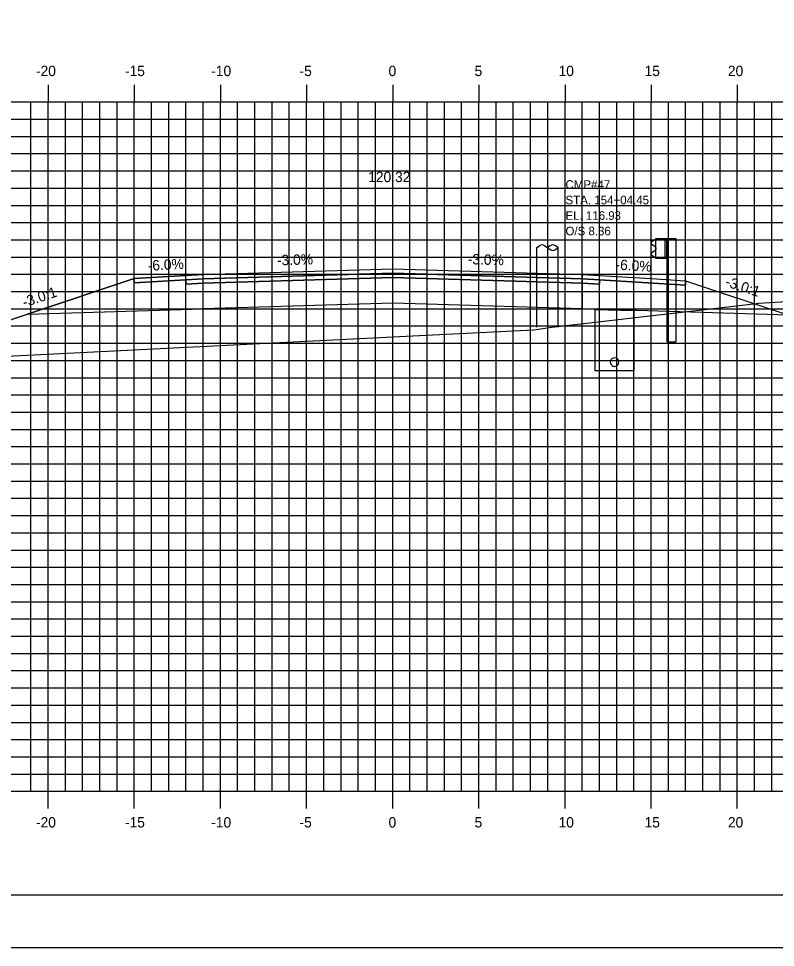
# Model space of a CAD drawing. Extents: x 850598 to 870284, y 366541 to 366651.
# Drawn here: x 852181.5 to 852225.4, y 366541.2 to 366595.1 of the extents above; entities that cross this region are included whole.
import ezdxf

# ---------------------------------------------------------------- set-up
doc = ezdxf.new("R2010")
doc.units = 0
for name, color, linetype in [('ANNOTATION', 7, 'Continuous'), ('BORDER', 7, 'Continuous'), ('D_Drainage_Underdrain', 7, 'Continuous'), ('D_Drainage_Underdrain_06in', 7, 'Continuous'), ('D_Guardrail_Beam_Rt', 7, 'Continuous'), ('D_Roadway_Centerline', 7, 'Continuous'), ('D_Roadway_Centerline_Text', 7, 'Continuous'), ('D_Roadway_Edge_Shoulder', 7, 'Continuous'), ('D_Roadway_Edge_TW', 7, 'Continuous'), ('D_Roadway_Pavement', 7, 'Continuous'), ('D_Roadway_SlopeLines', 7, 'Continuous'), ('D_Roadway_SubGrade', 7, 'Continuous'), ('D_Text_Monospaced', 7, 'Continuous'), ('H_V ANNOTATION', 7, 'Continuous'), ('MAJOR', 7, 'Continuous'), ('MINOR', 7, 'Continuous'), ('PLOT BOUNDARY', 7, 'Continuous'), ('S_Roadway_Centerline', 7, 'Continuous'), ('S_Utilities_Pole_Joint', 7, 'Continuous')]:
    doc.layers.add(name, color=color, linetype=linetype)

msp = doc.modelspace()

# ---------------------------------------------------------------- linework, layer by layer
at = {"layer": 'BORDER'}
msp.add_line((852158.193, 366544.225), (852318.193, 366544.225), dxfattribs=at)
at = {"layer": 'D_Drainage_Underdrain'}
msp.add_lwpolyline([(852217.193, 366578.129), (852217.193, 366574.629), (852214.943, 366574.629), (852214.943, 366578.174)], close=True, dxfattribs=at)
at = {"layer": 'D_Drainage_Underdrain_06in'}
msp.add_lwpolyline([(852216.068, 366575.379), (852215.99, 366575.367), (852215.921, 366575.331), (852215.865, 366575.276), (852215.83, 366575.206), (852215.818, 366575.129), (852215.83, 366575.052), (852215.865, 366574.982), (852215.921, 366574.927), (852215.99, 366574.891), (852216.068, 366574.879), (852216.145, 366574.891), (852216.215, 366574.927), (852216.27, 366574.982), (852216.305, 366575.052), (852216.318, 366575.129), (852216.305, 366575.206), (852216.27, 366575.276), (852216.215, 366575.331), (852216.145, 366575.367)], close=True, dxfattribs=at)
at = {"layer": 'D_Guardrail_Beam_Rt'}
for p, q in [((852218.374, 366582.211), (852218.23, 366582.111)), ((852218.23, 366581.968), (852218.425, 366581.831)), ((852218.464, 366582.23), (852218.39, 366582.218)), ((852218.464, 366582.305), (852219.151, 366582.305)), ((852218.464, 366581.138), (852218.464, 366582.305)), ((852218.984, 366582.305), (852218.984, 366581.138)), ((852219.089, 366582.305), (852219.089, 366581.138)), ((852219.151, 366582.305), (852219.622, 366582.305)), ((852219.151, 366582.305), (852219.151, 366581.138)), ((852219.622, 366582.305), (852219.622, 366576.305)), ((852218.425, 366581.612), (852218.23, 366581.475)), ((852218.23, 366581.332), (852218.374, 366581.232)), ((852218.459, 366581.767), (852218.459, 366581.676)), ((852218.39, 366581.226), (852218.464, 366581.213)), ((852219.151, 366581.138), (852218.464, 366581.138)), ((852219.13, 366576.305), (852219.13, 366581.138)), ((852219.13, 366576.305), (852219.622, 366576.305))]:
    msp.add_line(p, q, dxfattribs=at)
for centre, major_axis, start_param, end_param in [((852218.28, 366582.039), (-0.0877, 0), 5.323254, 7.243116), ((852218.397, 366582.177), (-0.0417, 0), 4.886922, 5.323254), ((852218.28, 366581.404), (-0.0877, 0), 5.323254, 7.243116), ((852218.38, 366581.767), (0.0789, 0), 0, 0.959931), ((852218.38, 366581.676), (0.0789, 0), 5.323254, 6.283185), ((852218.397, 366581.266), (-0.0417, 0), 0.959931, 1.396263)]:
    msp.add_ellipse(centre, major_axis=major_axis, ratio=0.995501, start_param=start_param, end_param=end_param, dxfattribs=at)
at = {"layer": 'D_Roadway_Centerline'}
msp.add_lwpolyline([(852173.606, 366575.109), (852178.193, 366576.638), (852181.995, 366577.906), (852188.193, 366579.972), (852192.193, 366580.212), (852203.193, 366580.542), (852214.193, 366580.212), (852218.193, 366579.972), (852220.193, 366579.852), (852226.193, 366577.852), (852257.582, 366568.225), (852267.286, 366565.25), (852277.148, 366562.225), (852281.148, 366562.225)], dxfattribs=at)
at = {"layer": 'D_Roadway_Edge_Shoulder'}
for points in [[(852192.193, 366580.212), (852188.193, 366579.972), (852188.193, 366579.722), (852191.193, 366579.902), (852192.193, 366579.962)], [(852214.193, 366580.212), (852218.193, 366579.972), (852218.193, 366579.972), (852220.193, 366579.852), (852220.193, 366579.602), (852215.193, 366579.902), (852214.193, 366579.962)]]:
    msp.add_lwpolyline(points, close=True, dxfattribs=at)
at = {"layer": 'D_Roadway_Edge_TW'}
msp.add_lwpolyline([(852192.193, 366579.962), (852192.193, 366580.212), (852203.193, 366580.542), (852214.193, 366580.212), (852214.193, 366579.962), (852203.193, 366580.292)], close=True, dxfattribs=at)
at = {"layer": 'D_Roadway_Pavement'}
for points in [[(852192.193, 366579.712), (852192.193, 366579.962), (852203.193, 366580.292), (852214.193, 366579.962), (852214.193, 366579.712), (852203.193, 366580.042)], [(852192.193, 366579.962), (852191.193, 366579.902), (852191.193, 366579.652), (852192.193, 366579.712)], [(852214.193, 366579.962), (852215.193, 366579.902), (852215.193, 366579.652), (852214.193, 366579.712)]]:
    msp.add_lwpolyline(points, close=True, dxfattribs=at)
at = {"layer": 'D_Roadway_SlopeLines'}
msp.add_lwpolyline([(852192.193, 366580.212), (852188.193, 366579.972), (852178.193, 366576.638)], dxfattribs=at)
at = {"layer": 'D_Roadway_SubGrade'}
for points in [[(852192.193, 366579.712), (852191.193, 366579.652), (852191.193, 366579.902), (852188.193, 366579.722), (852188.193, 366579.972), (852181.995, 366577.906), (852192.193, 366578.212)], [(852192.193, 366578.212), (852192.193, 366579.712), (852203.193, 366580.042), (852214.193, 366579.712), (852214.193, 366578.212), (852203.193, 366578.542)], [(852214.193, 366579.712), (852215.193, 366579.652), (852215.193, 366579.902), (852220.193, 366579.602), (852220.193, 366579.852), (852226.193, 366577.852), (852214.193, 366578.212)]]:
    msp.add_lwpolyline(points, close=True, dxfattribs=at)
at = {"layer": 'MAJOR'}
for p, q in [((852183.193, 366591.227), (852183.193, 366590.225)), ((852183.193, 366591.227), (852183.193, 366590.225)), ((852188.193, 366591.227), (852188.193, 366590.225)), ((852188.193, 366591.227), (852188.193, 366590.225)), ((852193.193, 366591.227), (852193.193, 366590.225)), ((852193.193, 366591.227), (852193.193, 366590.225)), ((852198.193, 366591.227), (852198.193, 366590.225)), ((852198.193, 366591.227), (852198.193, 366590.225)), ((852203.193, 366591.227), (852203.193, 366590.225)), ((852203.193, 366591.227), (852203.193, 366590.225)), ((852208.193, 366591.227), (852208.193, 366590.225)), ((852208.193, 366591.227), (852208.193, 366590.225)), ((852213.193, 366591.227), (852213.193, 366590.225)), ((852213.193, 366591.227), (852213.193, 366590.225)), ((852218.193, 366591.227), (852218.193, 366590.225)), ((852218.193, 366591.227), (852218.193, 366590.225)), ((852223.193, 366591.227), (852223.193, 366590.225)), ((852223.193, 366591.227), (852223.193, 366590.225)), ((852163.193, 366590.225), (852303.193, 366590.225)), ((852163.193, 366590.225), (852303.193, 366590.225)), ((852163.193, 366590.225), (852303.193, 366590.225)), ((852163.193, 366590.225), (852303.193, 366590.225)), ((852183.193, 366550.225), (852183.193, 366590.225)), ((852183.193, 366550.225), (852183.193, 366590.225)), ((852188.193, 366550.225), (852188.193, 366590.225)), ((852188.193, 366550.225), (852188.193, 366590.225)), ((852193.193, 366550.225), (852193.193, 366590.225)), ((852193.193, 366550.225), (852193.193, 366590.225)), ((852198.193, 366550.225), (852198.193, 366590.225)), ((852198.193, 366550.225), (852198.193, 366590.225)), ((852203.193, 366550.225), (852203.193, 366590.225)), ((852203.193, 366550.225), (852203.193, 366590.225)), ((852208.193, 366550.225), (852208.193, 366590.225)), ((852208.193, 366550.225), (852208.193, 366590.225)), ((852213.193, 366550.225), (852213.193, 366590.225)), ((852213.193, 366550.225), (852213.193, 366590.225)), ((852218.193, 366550.225), (852218.193, 366590.225)), ((852218.193, 366550.225), (852218.193, 366590.225)), ((852223.193, 366550.225), (852223.193, 366590.225)), ((852223.193, 366550.225), (852223.193, 366590.225)), ((852163.193, 366585.225), (852303.193, 366585.225)), ((852163.193, 366585.225), (852303.193, 366585.225)), ((852163.193, 366580.225), (852303.193, 366580.225)), ((852163.193, 366580.225), (852303.193, 366580.225)), ((852163.193, 366575.225), (852303.193, 366575.225)), ((852163.193, 366575.225), (852303.193, 366575.225)), ((852163.193, 366570.225), (852303.193, 366570.225)), ((852163.193, 366570.225), (852303.193, 366570.225)), ((852163.193, 366565.225), (852303.193, 366565.225)), ((852163.193, 366565.225), (852303.193, 366565.225)), ((852163.193, 366560.225), (852303.193, 366560.225)), ((852163.193, 366560.225), (852303.193, 366560.225)), ((852163.193, 366555.225), (852303.193, 366555.225)), ((852163.193, 366555.225), (852303.193, 366555.225)), ((852163.193, 366550.225), (852303.193, 366550.225)), ((852163.193, 366550.225), (852303.193, 366550.225)), ((852163.193, 366550.225), (852303.193, 366550.225)), ((852163.193, 366550.225), (852303.193, 366550.225)), ((852183.193, 366549.223), (852183.193, 366550.225)), ((852183.193, 366549.223), (852183.193, 366550.225)), ((852188.193, 366549.223), (852188.193, 366550.225)), ((852188.193, 366549.223), (852188.193, 366550.225)), ((852193.193, 366549.223), (852193.193, 366550.225)), ((852193.193, 366549.223), (852193.193, 366550.225)), ((852198.193, 366549.223), (852198.193, 366550.225)), ((852198.193, 366549.223), (852198.193, 366550.225)), ((852203.193, 366549.223), (852203.193, 366550.225)), ((852203.193, 366549.223), (852203.193, 366550.225)), ((852208.193, 366549.223), (852208.193, 366550.225)), ((852208.193, 366549.223), (852208.193, 366550.225)), ((852213.193, 366549.223), (852213.193, 366550.225)), ((852213.193, 366549.223), (852213.193, 366550.225)), ((852218.193, 366549.223), (852218.193, 366550.225)), ((852218.193, 366549.223), (852218.193, 366550.225)), ((852223.193, 366549.223), (852223.193, 366550.225)), ((852223.193, 366549.223), (852223.193, 366550.225))]:
    msp.add_line(p, q, dxfattribs=at)
at = {"layer": 'MINOR'}
for p, q in [((852182.193, 366550.225), (852182.193, 366590.225)), ((852182.193, 366550.225), (852182.193, 366590.225)), ((852184.193, 366550.225), (852184.193, 366590.225)), ((852184.193, 366550.225), (852184.193, 366590.225)), ((852185.193, 366550.225), (852185.193, 366590.225)), ((852185.193, 366550.225), (852185.193, 366590.225)), ((852186.193, 366550.225), (852186.193, 366590.225)), ((852186.193, 366550.225), (852186.193, 366590.225)), ((852187.193, 366550.225), (852187.193, 366590.225)), ((852187.193, 366550.225), (852187.193, 366590.225)), ((852189.193, 366550.225), (852189.193, 366590.225)), ((852189.193, 366550.225), (852189.193, 366590.225)), ((852190.193, 366550.225), (852190.193, 366590.225)), ((852190.193, 366550.225), (852190.193, 366590.225)), ((852191.193, 366550.225), (852191.193, 366590.225)), ((852191.193, 366550.225), (852191.193, 366590.225)), ((852192.193, 366550.225), (852192.193, 366590.225)), ((852192.193, 366550.225), (852192.193, 366590.225)), ((852194.193, 366550.225), (852194.193, 366590.225)), ((852194.193, 366550.225), (852194.193, 366590.225)), ((852195.193, 366550.225), (852195.193, 366590.225)), ((852195.193, 366550.225), (852195.193, 366590.225)), ((852196.193, 366550.225), (852196.193, 366590.225)), ((852196.193, 366550.225), (852196.193, 366590.225)), ((852197.193, 366550.225), (852197.193, 366590.225)), ((852197.193, 366550.225), (852197.193, 366590.225)), ((852199.193, 366550.225), (852199.193, 366590.225)), ((852199.193, 366550.225), (852199.193, 366590.225)), ((852200.193, 366550.225), (852200.193, 366590.225)), ((852200.193, 366550.225), (852200.193, 366590.225)), ((852201.193, 366550.225), (852201.193, 366590.225)), ((852201.193, 366550.225), (852201.193, 366590.225)), ((852202.193, 366550.225), (852202.193, 366590.225)), ((852202.193, 366550.225), (852202.193, 366590.225)), ((852204.193, 366550.225), (852204.193, 366590.225)), ((852204.193, 366550.225), (852204.193, 366590.225)), ((852205.193, 366550.225), (852205.193, 366590.225)), ((852205.193, 366550.225), (852205.193, 366590.225)), ((852206.193, 366550.225), (852206.193, 366590.225)), ((852206.193, 366550.225), (852206.193, 366590.225)), ((852207.193, 366550.225), (852207.193, 366590.225)), ((852207.193, 366550.225), (852207.193, 366590.225)), ((852209.193, 366550.225), (852209.193, 366590.225)), ((852209.193, 366550.225), (852209.193, 366590.225)), ((852210.193, 366550.225), (852210.193, 366590.225)), ((852210.193, 366550.225), (852210.193, 366590.225)), ((852211.193, 366550.225), (852211.193, 366590.225)), ((852211.193, 366550.225), (852211.193, 366590.225)), ((852212.193, 366550.225), (852212.193, 366590.225)), ((852212.193, 366550.225), (852212.193, 366590.225)), ((852214.193, 366550.225), (852214.193, 366590.225)), ((852214.193, 366550.225), (852214.193, 366590.225)), ((852215.193, 366550.225), (852215.193, 366590.225)), ((852215.193, 366550.225), (852215.193, 366590.225)), ((852216.193, 366550.225), (852216.193, 366590.225)), ((852216.193, 366550.225), (852216.193, 366590.225)), ((852217.193, 366550.225), (852217.193, 366590.225)), ((852217.193, 366550.225), (852217.193, 366590.225)), ((852219.193, 366550.225), (852219.193, 366590.225)), ((852219.193, 366550.225), (852219.193, 366590.225)), ((852220.193, 366550.225), (852220.193, 366590.225)), ((852220.193, 366550.225), (852220.193, 366590.225)), ((852221.193, 366550.225), (852221.193, 366590.225)), ((852221.193, 366550.225), (852221.193, 366590.225)), ((852222.193, 366550.225), (852222.193, 366590.225)), ((852222.193, 366550.225), (852222.193, 366590.225)), ((852224.193, 366550.225), (852224.193, 366590.225)), ((852224.193, 366550.225), (852224.193, 366590.225)), ((852225.193, 366550.225), (852225.193, 366590.225)), ((852225.193, 366550.225), (852225.193, 366590.225)), ((852163.193, 366589.225), (852303.193, 366589.225)), ((852163.193, 366589.225), (852303.193, 366589.225)), ((852163.193, 366588.225), (852303.193, 366588.225)), ((852163.193, 366588.225), (852303.193, 366588.225)), ((852163.193, 366587.225), (852303.193, 366587.225)), ((852163.193, 366587.225), (852303.193, 366587.225)), ((852163.193, 366586.225), (852303.193, 366586.225)), ((852163.193, 366586.225), (852303.193, 366586.225)), ((852163.193, 366584.225), (852303.193, 366584.225)), ((852163.193, 366584.225), (852303.193, 366584.225)), ((852163.193, 366583.225), (852303.193, 366583.225)), ((852163.193, 366583.225), (852303.193, 366583.225)), ((852163.193, 366582.225), (852303.193, 366582.225)), ((852163.193, 366582.225), (852303.193, 366582.225)), ((852163.193, 366581.225), (852303.193, 366581.225)), ((852163.193, 366581.225), (852303.193, 366581.225)), ((852163.193, 366579.225), (852303.193, 366579.225)), ((852163.193, 366579.225), (852303.193, 366579.225)), ((852163.193, 366578.225), (852303.193, 366578.225)), ((852163.193, 366578.225), (852303.193, 366578.225)), ((852163.193, 366577.225), (852303.193, 366577.225)), ((852163.193, 366577.225), (852303.193, 366577.225)), ((852163.193, 366576.225), (852303.193, 366576.225)), ((852163.193, 366576.225), (852303.193, 366576.225)), ((852163.193, 366574.225), (852303.193, 366574.225)), ((852163.193, 366574.225), (852303.193, 366574.225)), ((852163.193, 366573.225), (852303.193, 366573.225)), ((852163.193, 366573.225), (852303.193, 366573.225)), ((852163.193, 366572.225), (852303.193, 366572.225)), ((852163.193, 366572.225), (852303.193, 366572.225)), ((852163.193, 366571.225), (852303.193, 366571.225)), ((852163.193, 366571.225), (852303.193, 366571.225)), ((852163.193, 366569.225), (852303.193, 366569.225)), ((852163.193, 366569.225), (852303.193, 366569.225)), ((852163.193, 366568.225), (852303.193, 366568.225)), ((852163.193, 366568.225), (852303.193, 366568.225)), ((852163.193, 366567.225), (852303.193, 366567.225)), ((852163.193, 366567.225), (852303.193, 366567.225)), ((852163.193, 366566.225), (852303.193, 366566.225)), ((852163.193, 366566.225), (852303.193, 366566.225)), ((852163.193, 366564.225), (852303.193, 366564.225)), ((852163.193, 366564.225), (852303.193, 366564.225)), ((852163.193, 366563.225), (852303.193, 366563.225)), ((852163.193, 366563.225), (852303.193, 366563.225)), ((852163.193, 366562.225), (852303.193, 366562.225)), ((852163.193, 366562.225), (852303.193, 366562.225)), ((852163.193, 366561.225), (852303.193, 366561.225)), ((852163.193, 366561.225), (852303.193, 366561.225)), ((852163.193, 366559.225), (852303.193, 366559.225)), ((852163.193, 366559.225), (852303.193, 366559.225)), ((852163.193, 366558.225), (852303.193, 366558.225)), ((852163.193, 366558.225), (852303.193, 366558.225)), ((852163.193, 366557.225), (852303.193, 366557.225)), ((852163.193, 366557.225), (852303.193, 366557.225)), ((852163.193, 366556.225), (852303.193, 366556.225)), ((852163.193, 366556.225), (852303.193, 366556.225)), ((852163.193, 366554.225), (852303.193, 366554.225)), ((852163.193, 366554.225), (852303.193, 366554.225)), ((852163.193, 366553.225), (852303.193, 366553.225)), ((852163.193, 366553.225), (852303.193, 366553.225)), ((852163.193, 366552.225), (852303.193, 366552.225)), ((852163.193, 366552.225), (852303.193, 366552.225)), ((852163.193, 366551.225), (852303.193, 366551.225)), ((852163.193, 366551.225), (852303.193, 366551.225))]:
    msp.add_line(p, q, dxfattribs=at)
at = {"layer": 'PLOT BOUNDARY'}
msp.add_lwpolyline([(852150.1, 366541.166), (852320.1, 366541.166), (852320.1, 366651.166), (852150.1, 366651.166)], close=True, dxfattribs=at)
at = {"layer": 'S_Roadway_Centerline'}
msp.add_lwpolyline([(852163.193, 366574.891), (852168.457, 366574.85), (852207.072, 366576.794), (852211.39, 366576.996), (852212.425, 366577.147), (852220.312, 366578.075), (852223.646, 366578.45), (852224.442, 366578.549), (852227.358, 366578.718), (852239.211, 366579.367), (852244.661, 366579.241), (852254.988, 366579.311), (852255.834, 366578.981), (852258.005, 366578.133), (852259.316, 366577.624), (852263.657, 366574.099), (852270.8, 366568.243), (852272.882, 366566.622), (852278.895, 366563.41), (852292.834, 366556.081), (852298.398, 366555.946), (852303.193, 366555.693)], dxfattribs=at)
at = {"layer": 'S_Utilities_Pole_Joint'}
for p, q in [((852211.554, 366581.771), (852211.71, 366581.881)), ((852212.022, 366581.881), (852212.178, 366581.771)), ((852212.335, 366581.881), (852212.178, 366581.771)), ((852212.804, 366581.771), (852212.647, 366581.881)), ((852211.554, 366577.152), (852211.55, 366581.771)), ((852212.178, 366581.771), (852212.335, 366581.66)), ((852212.647, 366581.66), (852212.804, 366581.771)), ((852212.804, 366577.152), (852212.8, 366581.771))]:
    msp.add_line(p, q, dxfattribs=at)
for centre, start, end in [((852211.866, 366581.661), 90, 125.2644), ((852211.866, 366581.661), 54.7356, 90), ((852212.491, 366581.661), 90, 125.2644), ((852212.491, 366581.661), 54.7356, 90), ((852212.491, 366581.882), 234.7356, 270), ((852212.491, 366581.882), 270, 305.2644)]:
    msp.add_arc(centre, 0.271, start, end, dxfattribs=at)

# ---------------------------------------------------------------- texts
at = {"layer": 'ANNOTATION'}
for s, rotation, p in [('-3.0%', 1.7184, (852196.481, 366580.741)), ('-3.0%', 358.2816, (852207.541, 366580.812)), ('-6.0%', 3.4336, (852188.99, 366580.421)), ('-6.0%', 356.5664, (852216.11, 366580.498)), ('-3.0:1', 341.5651, (852222.447, 366579.554)), ('-3.0:1', 18.4348, (852181.814, 366578.299))]:
    msp.add_text(s, height=0.6, rotation=rotation, dxfattribs=at).set_placement(p)
at = {"layer": 'D_Roadway_Centerline'}
for s, p in [('C', (852203.187, 366580.542)), ('C', (852203.187, 366580.542)), ('L', (852203.193, 366580.534)), ('L', (852203.193, 366580.534))]:
    msp.add_text(s, height=0.0146, dxfattribs=at).set_placement(p)
at = {"layer": 'D_Roadway_Centerline_Text'}
msp.add_text('120.32', height=0.6, dxfattribs=at).set_placement((852201.767, 366585.574))
at = {"layer": 'D_Text_Monospaced'}
for s, height, p in [('CMP#47 ', 0.5, (852213.22, 366585.184)), ('STA. 154+04.45', 0.49998, (852213.22, 366584.284)), ('EL. 116.93', 0.498, (852213.222, 366583.386)), ('O/S 8.36', 0.498, (852213.222, 366582.486))]:
    msp.add_text(s, height=height, dxfattribs=at).set_placement(p)
at = {"layer": 'H_V ANNOTATION'}
for s, p in [('-20', (852182.486, 366591.725)), ('-15', (852187.65, 366591.725)), ('-10', (852192.658, 366591.725)), ('-5', (852197.783, 366591.725)), ('0', (852202.952, 366591.725)), ('5', (852207.944, 366591.725)), ('10', (852212.818, 366591.725)), ('15', (852217.81, 366591.725)), ('20', (852222.647, 366591.725)), ('-20', (852182.486, 366548.125)), ('-15', (852187.65, 366548.125)), ('-10', (852192.658, 366548.125)), ('-5', (852197.783, 366548.125)), ('0', (852202.952, 366548.125)), ('5', (852207.944, 366548.125)), ('10', (852212.818, 366548.125)), ('15', (852217.81, 366548.125)), ('20', (852222.647, 366548.125))]:
    msp.add_text(s, height=0.6, dxfattribs=at).set_placement(p)

doc.saveas('drawing.dxf')
